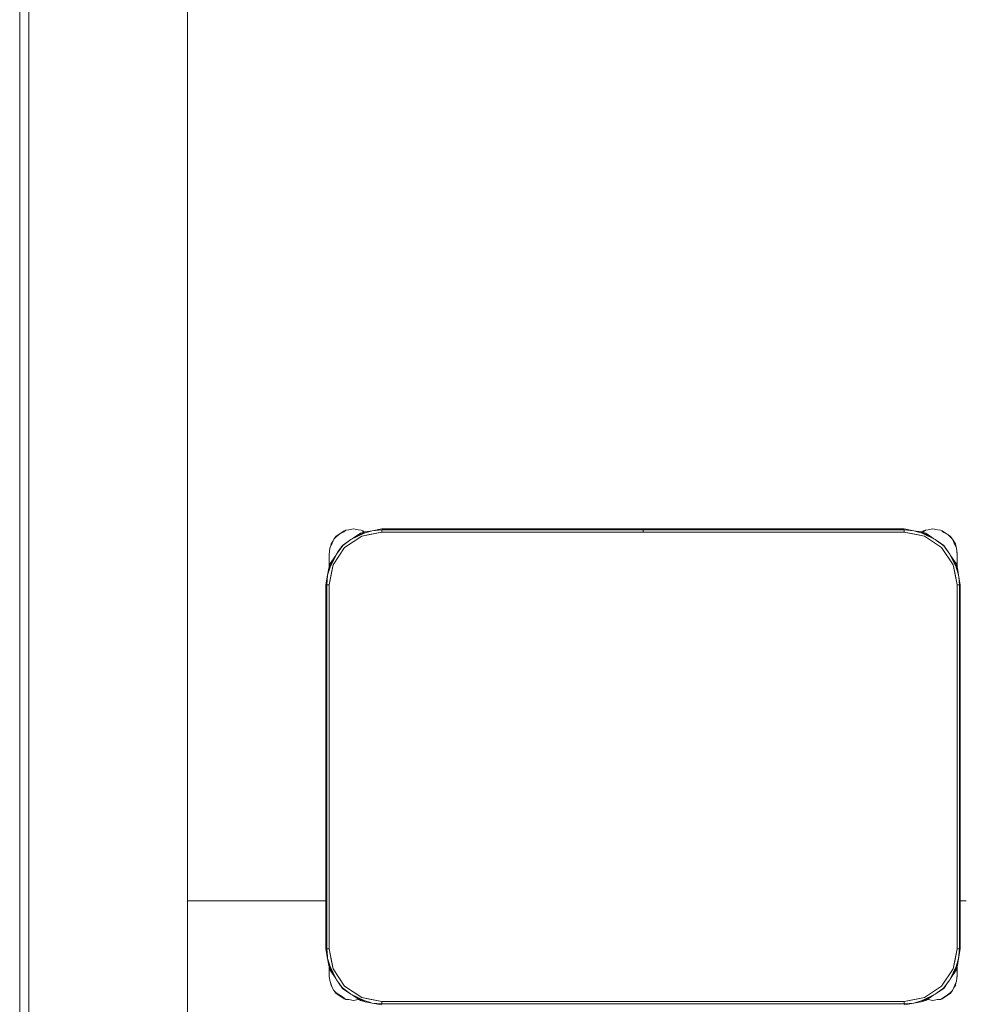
# Model space of a CAD drawing. Header units: millimetres. Extents: x 321 to 585, y -277 to 9.
# Tile 502 of 656: x 332.31 to 334.1, y -114.43 to -112.57. Entities that reach past the tile are written whole.
import ezdxf

# ---------------------------------------------------------------- set-up
doc = ezdxf.new("R2010")
doc.units = ezdxf.units.MM
doc.header["$MEASUREMENT"] = 0
for name, color, linetype, lineweight in [('IFC-Elemento de mobília-Contorno', 152, 'Continuous', 5), ('IFC-Laje-Contorno', 134, 'Continuous', 5), ('IFC-Viga-Contorno', 66, 'Continuous', 5)]:
    doc.layers.add(name, color=color, linetype=linetype, lineweight=lineweight)

msp = doc.modelspace()

# ---------------------------------------------------------------- linework, layer by layer
at = {"layer": 'IFC-Elemento de mobília-Contorno', "color": 7, "lineweight": 5}
for p, q in [((332.9269, -113.5339), (332.9313, -113.5308)), ((332.928, -113.532), (332.9313, -113.5308)), ((332.9313, -113.5308), (332.9368, -113.5303)), ((332.9368, -113.5303), (332.9456, -113.5285)), ((332.9456, -113.5285), (332.9544, -113.5303)), ((332.9544, -113.5303), (332.9598, -113.5308)), ((332.9598, -113.5308), (332.9632, -113.532)), ((332.981, -113.5318), (332.9993, -113.5285)), ((332.981, -113.5318), (332.9993, -113.5303)), ((332.9993, -113.5285), (333.4932, -113.5285)), ((332.9993, -113.5303), (333.4932, -113.5303)), ((332.9993, -113.5345), (332.9993, -113.5303)), ((333.4932, -113.529), (333.4932, -113.5285)), ((333.4932, -113.5303), (333.4932, -113.529)), ((333.4932, -113.5322), (333.4932, -113.5303)), ((333.4934, -113.529), (333.4934, -113.5285)), ((333.4934, -113.5285), (333.9873, -113.5285)), ((333.4934, -113.5303), (333.4934, -113.529)), ((333.4934, -113.5303), (333.9873, -113.5303)), ((333.4934, -113.5322), (333.4934, -113.5303)), ((333.9873, -113.5285), (334.0057, -113.5318)), ((333.9873, -113.5303), (334.0057, -113.5318)), ((333.9873, -113.5345), (333.9873, -113.5303)), ((334.0229, -113.5339), (334.0273, -113.5308)), ((334.024, -113.532), (334.0273, -113.5308)), ((334.0273, -113.5308), (334.0328, -113.5303)), ((334.0328, -113.5303), (334.0416, -113.5285)), ((334.0416, -113.5285), (334.0504, -113.5303)), ((334.0504, -113.5303), (334.0558, -113.5308)), ((334.0558, -113.5308), (334.0592, -113.532)), ((332.9053, -113.5555), (332.9083, -113.5475)), ((332.9083, -113.5475), (332.913, -113.542)), ((332.9083, -113.5475), (332.913, -113.5434)), ((332.913, -113.542), (332.9205, -113.537)), ((332.913, -113.5434), (332.9197, -113.5375)), ((332.9197, -113.5375), (332.9269, -113.5339)), ((332.9205, -113.537), (332.928, -113.532)), ((332.9252, -113.5598), (332.9407, -113.5483)), ((332.9286, -113.5638), (332.961, -113.5421)), ((332.9407, -113.5483), (332.9675, -113.534)), ((332.9407, -113.5483), (332.9655, -113.5366)), ((332.9431, -113.547), (332.9587, -113.5366)), ((332.9587, -113.5366), (332.9675, -113.534)), ((332.961, -113.5421), (332.9993, -113.5345)), ((332.961, -113.5421), (332.9759, -113.5392)), ((332.9624, -113.5336), (332.9648, -113.5348)), ((332.9632, -113.532), (332.9666, -113.5343)), ((332.9655, -113.5366), (332.981, -113.5318)), ((332.9675, -113.534), (332.981, -113.5318)), ((332.9759, -113.5392), (332.9993, -113.5345)), ((332.9993, -113.5345), (332.9993, -113.5324)), ((332.9993, -113.5345), (333.9873, -113.5345)), ((333.4932, -113.5345), (333.4932, -113.5322)), ((333.4934, -113.5345), (333.4934, -113.5322)), ((333.9873, -113.5345), (333.9873, -113.5324)), ((333.9873, -113.5345), (334.0107, -113.5392)), ((333.9873, -113.5345), (334.0256, -113.5421)), ((334.0057, -113.5318), (334.0211, -113.5366)), ((334.0057, -113.5318), (334.0191, -113.534)), ((334.0107, -113.5392), (334.0256, -113.5421)), ((334.0191, -113.534), (334.0459, -113.5483)), ((334.0191, -113.534), (334.0279, -113.5366)), ((334.0191, -113.534), (334.0201, -113.5346)), ((334.0204, -113.5344), (334.024, -113.532)), ((334.0211, -113.5366), (334.0459, -113.5483)), ((334.0213, -113.5347), (334.0229, -113.5339)), ((334.0256, -113.5421), (334.058, -113.5638)), ((334.0279, -113.5366), (334.0435, -113.547)), ((334.0459, -113.5483), (334.062, -113.5604)), ((334.0459, -113.5483), (334.0499, -113.5513)), ((334.0584, -113.5336), (334.0696, -113.5393)), ((334.0592, -113.532), (334.0666, -113.537)), ((334.0666, -113.537), (334.0741, -113.542)), ((334.0696, -113.5393), (334.0788, -113.5475)), ((334.0741, -113.542), (334.0788, -113.5475)), ((334.0788, -113.5475), (334.0841, -113.5569)), ((334.0788, -113.5475), (334.0818, -113.5555)), ((332.8996, -113.5769), (332.9009, -113.5651)), ((332.9009, -113.5651), (332.9053, -113.5555)), ((332.9018, -113.5632), (332.9031, -113.5569)), ((332.9031, -113.5569), (332.907, -113.5511)), ((332.9069, -113.5962), (332.9286, -113.5638)), ((332.9131, -113.5759), (332.9252, -113.5598)), ((332.916, -113.572), (332.9244, -113.5595)), ((332.9178, -113.58), (332.9286, -113.5638)), ((332.9244, -113.5595), (332.9363, -113.5515)), ((334.0498, -113.5512), (334.0623, -113.5595)), ((334.058, -113.5638), (334.0797, -113.5962)), ((334.062, -113.5604), (334.0735, -113.5759)), ((334.0623, -113.5595), (334.0703, -113.5715)), ((334.0818, -113.5555), (334.0862, -113.5651)), ((334.0841, -113.5569), (334.0853, -113.5632)), ((334.0862, -113.5651), (334.0876, -113.5769)), ((332.8988, -113.6027), (332.9131, -113.5759)), ((332.8996, -113.5745), (332.9, -113.5732)), ((332.8996, -113.5745), (332.9, -113.5732)), ((332.8996, -113.5845), (332.8996, -113.5745)), ((332.8996, -113.5793), (332.8996, -113.5769)), ((332.8996, -113.5819), (332.8996, -113.5793)), ((332.8996, -113.5845), (332.8996, -113.5819)), ((332.8996, -113.6002), (332.8996, -113.5845)), ((332.9014, -113.6007), (332.9131, -113.5759)), ((332.9014, -113.5939), (332.9118, -113.5784)), ((332.9069, -113.5962), (332.9178, -113.58)), ((332.9131, -113.5759), (332.9161, -113.5718)), ((334.0735, -113.5759), (334.0852, -113.6007)), ((334.0735, -113.5759), (334.0878, -113.6027)), ((334.0748, -113.5784), (334.0852, -113.5939)), ((334.0869, -113.5711), (334.0876, -113.5745)), ((334.0871, -113.5732), (334.0876, -113.5745)), ((334.0871, -113.5732), (334.0876, -113.5745)), ((334.0876, -113.5845), (334.0876, -113.5745)), ((334.0876, -113.6019), (334.0876, -113.5745)), ((334.0876, -113.5793), (334.0876, -113.5769)), ((334.0876, -113.5819), (334.0876, -113.5793)), ((334.0876, -113.5845), (334.0876, -113.5819)), ((334.0876, -113.6019), (334.0876, -113.5845)), ((332.8966, -113.6161), (332.9014, -113.6007)), ((332.8966, -113.6161), (332.8988, -113.6027)), ((332.8988, -113.6027), (332.9014, -113.5939)), ((332.8993, -113.6345), (332.9069, -113.5962)), ((332.8996, -113.5969), (332.8996, -113.5907)), ((332.8996, -113.6002), (332.8996, -113.5969)), ((332.904, -113.6111), (332.9069, -113.5962)), ((334.0797, -113.5962), (334.0827, -113.6111)), ((334.0797, -113.5962), (334.0873, -113.6345)), ((334.0852, -113.5939), (334.0878, -113.6027)), ((334.0852, -113.6007), (334.0901, -113.6161)), ((334.0876, -113.5969), (334.0876, -113.5907)), ((334.0876, -113.6019), (334.0876, -113.5969)), ((334.0878, -113.6027), (334.0901, -113.6161)), ((332.8933, -113.6345), (332.8966, -113.6161)), ((332.8951, -113.6345), (332.8966, -113.6161)), ((332.8993, -113.6345), (332.904, -113.6111)), ((334.0827, -113.6111), (334.0873, -113.6345)), ((334.0901, -113.6161), (334.0903, -113.6196)), ((334.0901, -113.6161), (334.0933, -113.6345)), ((334.0903, -113.6196), (334.0903, -113.6196)), ((334.0903, -113.6196), (334.0915, -113.6345)), ((332.8933, -114.3225), (332.8933, -113.6345)), ((332.8951, -114.3225), (332.8951, -113.6345)), ((332.8951, -113.6345), (332.8993, -113.6345)), ((332.8972, -113.6345), (332.8993, -113.6345)), ((332.8993, -114.3225), (332.8993, -113.6345)), ((334.0873, -113.6345), (334.0894, -113.6345)), ((334.0873, -114.3225), (334.0873, -113.6345)), ((334.0873, -113.6345), (334.0915, -113.6345)), ((334.0915, -114.3225), (334.0915, -113.6345)), ((334.0933, -114.3225), (334.0933, -113.6345)), ((332.8933, -114.3225), (332.8966, -114.3409)), ((332.8951, -114.3225), (332.8963, -114.3374)), ((332.8951, -114.3225), (332.8993, -114.3225)), ((332.8972, -114.3225), (332.8993, -114.3225)), ((332.8993, -114.3225), (332.904, -114.3459)), ((332.8993, -114.3225), (332.9069, -114.3608)), ((334.0797, -114.3608), (334.0873, -114.3225)), ((334.0827, -114.3459), (334.0873, -114.3225)), ((334.0873, -114.3225), (334.0915, -114.3225)), ((334.0873, -114.3225), (334.0894, -114.3225)), ((334.0901, -114.3409), (334.0915, -114.3225)), ((334.0901, -114.3409), (334.0933, -114.3225)), ((332.8963, -114.3374), (332.8966, -114.3409)), ((332.8966, -114.3409), (332.8976, -114.3443)), ((332.8966, -114.3409), (332.8988, -114.3543)), ((332.8976, -114.3443), (332.8976, -114.3443)), ((332.8976, -114.3443), (332.9014, -114.3563)), ((332.904, -114.3459), (332.9069, -114.3608)), ((334.0797, -114.3608), (334.0827, -114.3459)), ((334.0852, -114.3563), (334.0901, -114.3409)), ((334.0878, -114.3543), (334.0901, -114.3409)), ((332.8988, -114.3543), (332.9014, -114.3631)), ((332.8988, -114.3543), (332.9131, -114.3811)), ((332.8996, -114.3646), (332.8996, -114.3568)), ((332.8996, -114.3585), (332.8996, -114.3568)), ((332.8996, -114.3745), (332.8996, -114.3646)), ((332.8996, -114.367), (332.8996, -114.3646)), ((332.8996, -114.3695), (332.8996, -114.367)), ((332.9014, -114.3563), (332.9131, -114.3811)), ((332.9014, -114.3631), (332.9118, -114.3786)), ((332.9069, -114.3608), (332.9178, -114.377)), ((332.9069, -114.3608), (332.9286, -114.3932)), ((334.058, -114.3932), (334.0797, -114.3608)), ((334.0735, -114.3811), (334.0878, -114.3543)), ((334.0735, -114.3811), (334.0852, -114.3563)), ((334.0748, -114.3786), (334.0852, -114.3631)), ((334.0852, -114.3631), (334.0878, -114.3543)), ((334.0876, -114.3547), (334.0878, -114.3543)), ((334.0876, -114.3646), (334.0876, -114.3551)), ((334.0876, -114.3585), (334.0876, -114.3551)), ((334.0876, -114.3745), (334.0876, -114.3551)), ((334.0876, -114.3671), (334.0876, -114.3646)), ((334.0876, -114.3745), (334.0876, -114.3646)), ((334.0876, -114.3697), (334.0876, -114.3671)), ((332.8996, -114.372), (332.8996, -114.3695)), ((332.8996, -114.3745), (332.9006, -114.3829)), ((332.9006, -114.3829), (332.9046, -114.3939)), ((332.902, -114.3868), (332.9031, -114.3921)), ((332.9131, -114.3811), (332.9246, -114.3966)), ((332.9163, -114.3855), (332.9244, -114.3975)), ((332.9178, -114.377), (332.9286, -114.3932)), ((334.0614, -114.3972), (334.0735, -114.3811)), ((334.0623, -114.3975), (334.0706, -114.385)), ((334.0705, -114.3852), (334.0735, -114.3811)), ((334.0818, -114.3945), (334.0863, -114.3839)), ((334.0841, -114.3921), (334.0851, -114.3868)), ((334.0863, -114.3839), (334.0876, -114.3721)), ((334.087, -114.3772), (334.0876, -114.3745)), ((334.0872, -114.3757), (334.0876, -114.3745)), ((334.0872, -114.3757), (334.0876, -114.3745)), ((334.0876, -114.3721), (334.0876, -114.3697)), ((332.9031, -114.3921), (332.9083, -114.4015)), ((332.9046, -114.3939), (332.9083, -114.4015)), ((332.9083, -114.4015), (332.9126, -114.4057)), ((332.9083, -114.4015), (332.913, -114.407)), ((332.9126, -114.4057), (332.9247, -114.4137)), ((332.9244, -114.3975), (332.9368, -114.4058)), ((332.9246, -114.3966), (332.9407, -114.4087)), ((332.9286, -114.3932), (332.961, -114.4149)), ((332.9367, -114.4057), (332.9407, -114.4087)), ((334.0256, -114.4149), (334.058, -114.3932)), ((334.0459, -114.4087), (334.0614, -114.3972)), ((334.0503, -114.4055), (334.0623, -114.3975)), ((334.0665, -114.4116), (334.0741, -114.4057)), ((334.0741, -114.4057), (334.0788, -114.4015)), ((334.0741, -114.407), (334.0788, -114.4015)), ((334.0788, -114.4015), (334.0818, -114.3945)), ((334.0807, -114.3971), (334.0841, -114.3921)), ((332.913, -114.407), (332.9205, -114.412)), ((332.9205, -114.412), (332.928, -114.417)), ((332.9247, -114.4137), (332.9313, -114.4183)), ((332.928, -114.417), (332.9313, -114.4183)), ((332.9313, -114.4183), (332.9368, -114.4188)), ((332.9368, -114.4188), (332.9456, -114.4205)), ((332.9407, -114.4087), (332.9655, -114.4204)), ((332.9407, -114.4087), (332.9651, -114.4217)), ((332.9431, -114.41), (332.9587, -114.4204)), ((332.9456, -114.4205), (332.9544, -114.4188)), ((332.9544, -114.4188), (332.956, -114.4186)), ((332.9587, -114.4204), (332.9675, -114.423)), ((332.961, -114.4149), (332.9759, -114.4178)), ((332.961, -114.4149), (332.9993, -114.4225)), ((332.9651, -114.4217), (332.9675, -114.423)), ((332.9655, -114.4204), (332.9776, -114.4242)), ((332.9675, -114.423), (332.981, -114.4253)), ((332.9759, -114.4178), (332.9993, -114.4225)), ((332.9776, -114.4242), (332.981, -114.4253)), ((332.981, -114.4253), (332.9993, -114.4267)), ((332.981, -114.4253), (332.9993, -114.4285)), ((332.9993, -114.4225), (333.9873, -114.4225)), ((332.9993, -114.4267), (332.9993, -114.4225)), ((332.9993, -114.4246), (332.9993, -114.4225)), ((333.9873, -114.4225), (334.0256, -114.4149)), ((333.9873, -114.4225), (334.0107, -114.4178)), ((333.9873, -114.4246), (333.9873, -114.4225)), ((333.9873, -114.4267), (333.9873, -114.4225)), ((333.9873, -114.4267), (334.0057, -114.4253)), ((333.9873, -114.4285), (334.0057, -114.4253)), ((334.0057, -114.4253), (334.0211, -114.4204)), ((334.0057, -114.4253), (334.0191, -114.423)), ((334.0107, -114.4178), (334.0256, -114.4149)), ((334.0191, -114.423), (334.0459, -114.4087)), ((334.0191, -114.423), (334.0279, -114.4204)), ((334.0211, -114.4204), (334.0459, -114.4087)), ((334.0279, -114.4204), (334.0435, -114.41)), ((334.0307, -114.4186), (334.0328, -114.4188)), ((334.0328, -114.4188), (334.0416, -114.4205)), ((334.0416, -114.4205), (334.0504, -114.4188)), ((334.0504, -114.4188), (334.0558, -114.4183)), ((334.0558, -114.4183), (334.0665, -114.4116)), ((334.0558, -114.4183), (334.0592, -114.417)), ((334.0592, -114.417), (334.0666, -114.412)), ((334.0666, -114.412), (334.0741, -114.407)), ((332.9993, -114.4267), (333.9873, -114.4267))]:
    msp.add_line(p, q, dxfattribs=at)
at = {"layer": 'IFC-Laje-Contorno', "color": 7, "lineweight": 5}
msp.add_line((332.3141, -127.9429), (332.3141, -101.8607), dxfattribs=at)
at = {"layer": 'IFC-Viga-Contorno', "color": 7, "lineweight": 5}
for p, q in [((332.3313, -118.39), (332.3313, -111.1759)), ((332.6313, -118.39), (332.6313, -111.1759)), ((332.6313, -114.2316), (332.8933, -114.2316)), ((334.0933, -114.2316), (334.1047, -114.2316))]:
    msp.add_line(p, q, dxfattribs=at)

doc.saveas('drawing.dxf')
